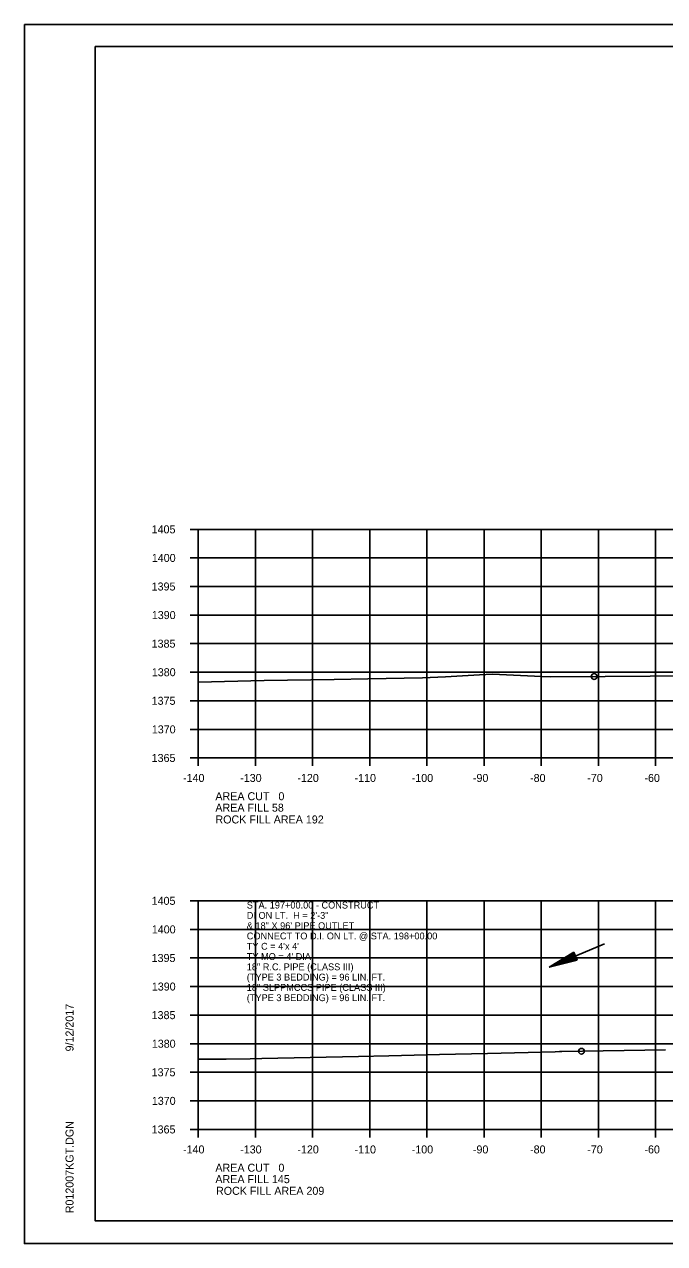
# Model space of a CAD drawing. Extents: x 1374311 to 1383814, y 384102 to 406278.
# Drawn here: x 1382469.7 to 1382581.6, y 401371.7 to 401585 of the extents above; entities that cross this region are included whole.
import ezdxf

# ---------------------------------------------------------------- set-up
doc = ezdxf.new("R2010")
doc.units = 0
for name, color, linetype in [('R_Axis', 7, 'Continuous'), ('R_Axis Annot', 7, 'Continuous'), ('R_Border', 7, 'Continuous'), ('R_Draft', 7, 'Continuous'), ('R_Exist Surface', 7, 'Continuous'), ('R_Fin Surface', 7, 'Continuous'), ('R_Grid', 7, 'Continuous'), ('R_No Plot', 7, 'Continuous'), ('R_Water', 7, 'Continuous'), ('R_Water Annot', 7, 'Continuous')]:
    doc.layers.add(name, color=color, linetype=linetype)

msp = doc.modelspace()

# ---------------------------------------------------------------- linework, layer by layer
at = {"layer": 'R_Axis'}
for p, q in [((1382498.67, 401496.64), (1382500.07, 401496.64)), ((1382500.07, 401456.64), (1382500.07, 401496.64)), ((1382498.67, 401491.64), (1382500.07, 401491.64)), ((1382498.67, 401486.64), (1382500.07, 401486.64)), ((1382498.67, 401481.64), (1382500.07, 401481.64)), ((1382498.67, 401476.64), (1382500.07, 401476.64)), ((1382498.67, 401471.64), (1382500.07, 401471.64)), ((1382498.67, 401466.64), (1382500.07, 401466.64)), ((1382498.67, 401461.64), (1382500.07, 401461.64)), ((1382498.67, 401456.64), (1382500.07, 401456.64)), ((1382500.07, 401456.64), (1382780.07, 401456.64)), ((1382500.07, 401455.24), (1382500.07, 401456.64)), ((1382510.07, 401455.24), (1382510.07, 401456.64)), ((1382520.07, 401455.24), (1382520.07, 401456.64)), ((1382530.07, 401455.24), (1382530.07, 401456.64)), ((1382540.07, 401455.24), (1382540.07, 401456.64)), ((1382550.07, 401455.24), (1382550.07, 401456.64)), ((1382560.07, 401455.24), (1382560.07, 401456.64)), ((1382570.07, 401455.24), (1382570.07, 401456.64)), ((1382580.07, 401455.24), (1382580.07, 401456.64)), ((1382498.67, 401431.64), (1382500.07, 401431.64)), ((1382500.07, 401391.64), (1382500.07, 401431.64)), ((1382498.67, 401426.64), (1382500.07, 401426.64)), ((1382498.67, 401421.64), (1382500.07, 401421.64)), ((1382498.67, 401416.64), (1382500.07, 401416.64)), ((1382498.67, 401411.64), (1382500.07, 401411.64)), ((1382498.67, 401406.64), (1382500.07, 401406.64)), ((1382498.67, 401401.64), (1382500.07, 401401.64)), ((1382498.67, 401396.64), (1382500.07, 401396.64)), ((1382498.67, 401391.64), (1382500.07, 401391.64)), ((1382500.07, 401391.64), (1382780.07, 401391.64)), ((1382500.07, 401390.24), (1382500.07, 401391.64)), ((1382510.07, 401390.24), (1382510.07, 401391.64)), ((1382520.07, 401390.24), (1382520.07, 401391.64)), ((1382530.07, 401390.24), (1382530.07, 401391.64)), ((1382540.07, 401390.24), (1382540.07, 401391.64)), ((1382550.07, 401390.24), (1382550.07, 401391.64)), ((1382560.07, 401390.24), (1382560.07, 401391.64)), ((1382570.07, 401390.24), (1382570.07, 401391.64)), ((1382580.07, 401390.24), (1382580.07, 401391.64))]:
    msp.add_line(p, q, dxfattribs=at)
at = {"layer": 'R_Border'}
for p, q in [((1382482.07, 401581.1), (1382798.25, 401581.1)), ((1382482.07, 401375.64), (1382482.07, 401581.1)), ((1382482.07, 401375.64), (1382482.07, 401375.64)), ((1382798.25, 401375.64), (1382482.07, 401375.64))]:
    msp.add_line(p, q, dxfattribs=at)
at = {"layer": 'R_Draft'}
for p, q in [((1382565.78, 401422.66), (1382561.45, 401420.05)), ((1382565.83, 401422.55), (1382562.22, 401420.37)), ((1382565.88, 401422.43), (1382563.02, 401420.7)), ((1382566.35, 401421.28), (1382565.78, 401422.66)), ((1382566.35, 401421.28), (1382561.45, 401420.05)), ((1382566.31, 401421.39), (1382562.22, 401420.37)), ((1382566.26, 401421.51), (1382563.02, 401420.7)), ((1382565.92, 401422.32), (1382563.78, 401421.02)), ((1382566.21, 401421.63), (1382563.78, 401421.02)), ((1382565.97, 401422.2), (1382564.57, 401421.35)), ((1382566.16, 401421.75), (1382564.57, 401421.35)), ((1382566.02, 401422.08), (1382565.34, 401421.67)), ((1382566.11, 401421.86), (1382565.34, 401421.67))]:
    msp.add_line(p, q, dxfattribs=at)
at = {"layer": 'R_Exist Surface'}
for points in [[(1382500.07, 401469.92), (1382511.63, 401470.17), (1382523.86, 401470.39), (1382529.74, 401470.51), (1382539.28, 401470.65), (1382543.32, 401470.85), (1382549.25, 401471.18), (1382551.51, 401471.31), (1382560.11, 401470.92), (1382561.62, 401470.84), (1382571.24, 401470.9), (1382594.87, 401471.07)], [(1382500.07, 401403.92), (1382504.97, 401403.93), (1382509.14, 401404.02), (1382511.17, 401404.07), (1382528.11, 401404.42), (1382533.41, 401404.54), (1382542.24, 401404.75), (1382550.65, 401404.93), (1382562.5, 401405.22), (1382563.24, 401405.26), (1382563.68, 401405.26), (1382581.78, 401405.58)]]:
    msp.add_lwpolyline(points, dxfattribs=at)
at = {"layer": 'R_Grid'}
for p, q in [((1382500.07, 401496.64), (1382780.07, 401496.64)), ((1382500.07, 401456.64), (1382500.07, 401496.64)), ((1382510.07, 401456.64), (1382510.07, 401496.64)), ((1382520.07, 401456.64), (1382520.07, 401496.64)), ((1382530.07, 401456.64), (1382530.07, 401496.64)), ((1382540.07, 401456.64), (1382540.07, 401496.64)), ((1382550.07, 401456.64), (1382550.07, 401496.64)), ((1382560.07, 401456.64), (1382560.07, 401496.64)), ((1382570.07, 401456.64), (1382570.07, 401496.64)), ((1382580.07, 401456.64), (1382580.07, 401496.64)), ((1382500.07, 401491.64), (1382780.07, 401491.64)), ((1382500.07, 401486.64), (1382780.07, 401486.64)), ((1382500.07, 401481.64), (1382780.07, 401481.64)), ((1382500.07, 401476.64), (1382780.07, 401476.64)), ((1382500.07, 401471.64), (1382780.07, 401471.64)), ((1382500.07, 401466.64), (1382780.07, 401466.64)), ((1382500.07, 401461.64), (1382780.07, 401461.64)), ((1382500.07, 401456.64), (1382780.07, 401456.64)), ((1382500.07, 401431.64), (1382780.07, 401431.64)), ((1382500.07, 401391.64), (1382500.07, 401431.64)), ((1382510.07, 401391.64), (1382510.07, 401431.64)), ((1382520.07, 401391.64), (1382520.07, 401431.64)), ((1382530.07, 401391.64), (1382530.07, 401431.64)), ((1382540.07, 401391.64), (1382540.07, 401431.64)), ((1382550.07, 401391.64), (1382550.07, 401431.64)), ((1382560.07, 401391.64), (1382560.07, 401431.64)), ((1382570.07, 401391.64), (1382570.07, 401431.64)), ((1382580.07, 401391.64), (1382580.07, 401431.64)), ((1382500.07, 401426.64), (1382780.07, 401426.64)), ((1382500.07, 401421.64), (1382780.07, 401421.64)), ((1382500.07, 401416.64), (1382780.07, 401416.64)), ((1382500.07, 401411.64), (1382780.07, 401411.64)), ((1382500.07, 401406.64), (1382780.07, 401406.64)), ((1382500.07, 401401.64), (1382780.07, 401401.64)), ((1382500.07, 401396.64), (1382780.07, 401396.64)), ((1382500.07, 401391.64), (1382780.07, 401391.64))]:
    msp.add_line(p, q, dxfattribs=at)
at = {"layer": 'R_No Plot'}
for p, q in [((1382469.67, 401585), (1382803, 401585)), ((1382469.67, 401371.66), (1382803, 401371.66))]:
    msp.add_line(p, q, dxfattribs=at)
for points in [[(1382469.66, 401585), (1382803, 401585), (1382803, 401371.66), (1382469.66, 401371.66)], [(1382715.99, 401581.1), (1382715.99, 401571.22), (1382751.72, 401571.22), (1382751.72, 401568.3), (1382774.92, 401568.3), (1382774.92, 401543.97), (1382798.25, 401543.97), (1382798.25, 401375.64), (1382482.07, 401375.64), (1382482.07, 401581.1)]]:
    msp.add_lwpolyline(points, close=True, dxfattribs=at)
for centre in [(1382569.32, 401470.89), (1382569.32, 401470.89), (1382569.32, 401470.89), (1382569.32, 401470.89), (1382567.09, 401405.32), (1382567.09, 401405.32), (1382567.09, 401405.32), (1382567.09, 401405.32)]:
    msp.add_circle(centre, 0.5, dxfattribs=at)
at = {"layer": 'R_Water'}
msp.add_line((1382571.15, 401424.09), (1382561.45, 401420.05), dxfattribs=at)

# ---------------------------------------------------------------- texts
at = {"layer": 'R_Axis Annot'}
for s, p in [('1405', (1382491.92, 401495.94)), ('1400', (1382491.95, 401490.94)), ('1395', (1382491.92, 401485.94)), ('1390', (1382491.95, 401480.94)), ('1385', (1382491.92, 401475.94)), ('1380', (1382491.95, 401470.94)), ('1375', (1382491.92, 401465.94)), ('1370', (1382491.95, 401460.94)), ('1365', (1382491.92, 401455.94)), ('-140', (1382497.41, 401452.44)), ('-130', (1382507.41, 401452.44)), ('-120', (1382517.41, 401452.44)), ('-110', (1382527.41, 401452.44)), ('-100', (1382537.41, 401452.44)), ('-90', (1382548.11, 401452.44)), ('-80', (1382558.11, 401452.44)), ('-70', (1382568.11, 401452.44)), ('-60', (1382578.11, 401452.44)), ('AREA CUT   0', (1382503.07, 401449.24)), ('AREA FILL 58', (1382503.07, 401447.24)), ('1405', (1382491.92, 401430.94)), ('1400', (1382491.95, 401425.94)), ('1395', (1382491.92, 401420.94)), ('1390', (1382491.95, 401415.94)), ('1385', (1382491.92, 401410.94)), ('1380', (1382491.95, 401405.94)), ('1375', (1382491.92, 401400.94)), ('1370', (1382491.95, 401395.94)), ('1365', (1382491.92, 401390.94)), ('-140', (1382497.41, 401387.44)), ('-130', (1382507.41, 401387.44)), ('-120', (1382517.41, 401387.44)), ('-110', (1382527.41, 401387.44)), ('-100', (1382537.41, 401387.44)), ('-90', (1382548.11, 401387.44)), ('-80', (1382558.11, 401387.44)), ('-70', (1382568.11, 401387.44)), ('-60', (1382578.11, 401387.44)), ('AREA CUT   0', (1382503.07, 401384.24)), ('AREA FILL 145', (1382503.07, 401382.24))]:
    msp.add_text(s, height=1.4, dxfattribs=at).set_placement(p)
at = {"layer": 'R_Border'}
for s, p in [('9/12/2017', (1382478.26, 401405.29)), ('R012007KGT.DGN', (1382478.26, 401376.97))]:
    msp.add_text(s, height=1.4, rotation=90, dxfattribs=at).set_placement(p)
at = {"layer": 'R_Fin Surface'}
for s, p in [('ROCK FILL AREA 192', (1382503.08, 401445.18)), ('ROCK FILL AREA 209', (1382503.18, 401380.2))]:
    msp.add_text(s, height=1.4, dxfattribs=at).set_placement(p)
at = {"layer": 'R_Water Annot'}
for s, p in [('STA. 197+00.00 - CONSTRUCT', (1382508.56, 401430.29)), ('DI ON LT.  H = 2\'-3"', (1382508.56, 401428.49)), ('& 18" X 96\' PIPE OUTLET', (1382508.56, 401426.69)), ('CONNECT TO D.I. ON LT. @ STA. 198+00.00', (1382508.56, 401424.89)), ("TY C = 4'x 4'", (1382508.56, 401423.09)), ("TY MO = 4' DIA.", (1382508.56, 401421.29)), ('18" R.C. PIPE (CLASS III)', (1382508.56, 401419.49)), ('(TYPE 3 BEDDING) = 96 LIN. FT.', (1382508.56, 401417.69)), ('18" SLPPMCCS PIPE (CLASS III)', (1382508.56, 401415.89)), ('(TYPE 3 BEDDING) = 96 LIN. FT.', (1382508.56, 401414.09))]:
    msp.add_text(s, height=1.2, dxfattribs=at).set_placement(p)

doc.saveas('drawing.dxf')
